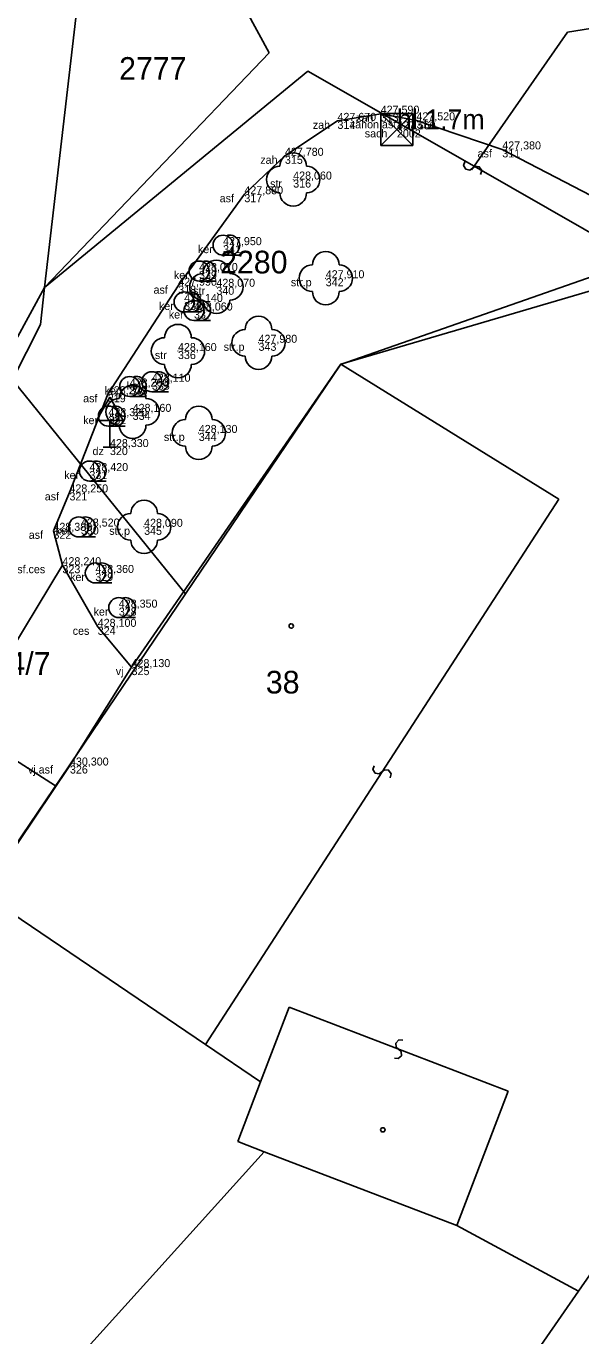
# Model space of a CAD drawing. Extents: x -747792 to -745414, y -1093712 to -1091463.
# Drawn here: x -746595.34 to -746574.55, y -1092966.57 to -1092917.47 of the extents above; entities that cross this region are included whole.
import ezdxf

# ---------------------------------------------------------------- set-up
doc = ezdxf.new("R2010")
doc.units = 0
for name, color, linetype in [('Hladina', 7, 'Continuous'), ('Koleje_dopravní prvky', 7, 'Continuous'), ('Kultury', 7, 'Continuous'), ('Nezařazené objekty', 7, 'Continuous'), ('Nivelační značky_hrany', 7, 'Continuous'), ('Názvy obcí_ulic', 7, 'Continuous'), ('Ploty_opěrné zdi', 7, 'Continuous'), ('Popisy objektů_povrchů', 7, 'Continuous'), ('Pracovní_bod JDTM STC_VC - výška', 7, 'Continuous'), ('Pracovní_bod PPBP - číslo', 7, 'Continuous'), ('Pracovní_bod ZPBP - číslo', 7, 'Continuous'), ('Rozhraní ploch', 7, 'Continuous'), ('Stromy_porost', 7, 'Continuous'), ('Výškopis', 7, 'Continuous'), ('Čísla popisná_parcelní', 7, 'Continuous')]:
    doc.layers.add(name, color=color, linetype=linetype)

msp = doc.modelspace()

# ---------------------------------------------------------------- linework, layer by layer
at = {"layer": 'Hladina'}
for p, q in [((-746583.67, -1092921.02), (-746583.67, -1092921.02)), ((-746582.05, -1092920.75), (-746582.05, -1092920.75)), ((-746580.71, -1092921), (-746580.71, -1092921)), ((-746581.44, -1092921.34), (-746581.44, -1092921.34)), ((-746585.64, -1092922.33), (-746585.64, -1092922.33)), ((-746577.49, -1092922.09), (-746577.49, -1092922.09)), ((-746585.33, -1092923.22), (-746585.33, -1092923.22)), ((-746587.16, -1092923.77), (-746587.16, -1092923.77)), ((-746587.96, -1092925.68), (-746587.96, -1092925.68)), ((-746588.86, -1092926.65), (-746588.86, -1092926.65)), ((-746584.11, -1092926.92), (-746584.11, -1092926.92)), ((-746589.64, -1092927.2), (-746589.64, -1092927.2)), ((-746588.21, -1092927.24), (-746588.21, -1092927.24)), ((-746589.42, -1092927.81), (-746589.42, -1092927.81)), ((-746589.05, -1092928.13), (-746589.05, -1092928.13)), ((-746586.63, -1092929.34), (-746586.63, -1092929.34)), ((-746589.65, -1092929.65), (-746589.65, -1092929.65)), ((-746590.63, -1092930.8), (-746590.63, -1092930.8)), ((-746592.28, -1092931.27), (-746592.28, -1092931.27)), ((-746591.46, -1092930.98), (-746591.46, -1092930.98)), ((-746592.26, -1092932.09), (-746592.26, -1092932.09)), ((-746591.35, -1092931.93), (-746591.35, -1092931.93)), ((-746588.87, -1092932.72), (-746588.87, -1092932.72)), ((-746592.2, -1092933.25), (-746592.2, -1092933.25)), ((-746592.97, -1092934.15), (-746592.97, -1092934.15)), ((-746593.72, -1092934.95), (-746593.72, -1092934.95)), ((-746593.29, -1092936.23), (-746593.29, -1092936.23)), ((-746590.92, -1092936.24), (-746590.92, -1092936.24)), ((-746594.32, -1092936.39), (-746594.32, -1092936.39)), ((-746593.98, -1092937.68), (-746593.98, -1092937.68)), ((-746592.75, -1092937.97), (-746592.75, -1092937.97)), ((-746591.87, -1092939.27), (-746591.87, -1092939.27)), ((-746592.66, -1092939.99), (-746592.66, -1092939.99)), ((-746591.39, -1092941.5), (-746591.39, -1092941.5)), ((-746593.7, -1092945.19), (-746593.7, -1092945.19))]:
    msp.add_line(p, q, dxfattribs=at)
at = {"layer": 'Kultury'}
for points in [[(-746571.99, -1092917.21), (-746575.05, -1092917.7)], [(-746575.05, -1092917.7), (-746578.55, -1092922.72)], [(-746578.309, -1092923.028), (-746578.263, -1092922.877), (-746578.354, -1092922.738), (-746578.505, -1092922.717), (-746578.713, -1092922.863), (-746578.862, -1092922.83), (-746578.939, -1092922.689), (-746578.891, -1092922.552)], [(-746578.55, -1092922.72), (-746578.65, -1092922.86)], [(-746583.54, -1092930.14), (-746575.37, -1092935.2)], [(-746575.37, -1092935.2), (-746588.62, -1092955.65)], [(-746559.86, -1092943.62), (-746574.63, -1092964.9)], [(-746581.694, -1092945.65), (-746581.654, -1092945.497), (-746581.752, -1092945.362), (-746581.903, -1092945.348), (-746582.105, -1092945.503), (-746582.255, -1092945.477), (-746582.339, -1092945.339), (-746582.296, -1092945.2)], [(-746585.48, -1092954.25), (-746586.55, -1092957.05)], [(-746585.48, -1092954.25), (-746577.27, -1092957.4)], [(-746581.217, -1092955.484), (-746581.375, -1092955.477), (-746581.487, -1092955.6), (-746581.47, -1092955.751), (-746581.276, -1092955.916), (-746581.27, -1092956.069), (-746581.388, -1092956.179), (-746581.533, -1092956.166)], [(-746577.27, -1092957.4), (-746579.19, -1092962.44)]]:
    msp.add_lwpolyline(points, dxfattribs=at)
at = {"layer": 'Nezařazené objekty'}
msp.add_lwpolyline([(-746567.8, -1092929.34), (-746567.47, -1092928.76), (-746569.93, -1092927.14), (-746571.76, -1092926.03), (-746583.56, -1092930.15)], dxfattribs=at)
at = {"layer": 'Nivelační značky_hrany'}
for points in [[(-746567.47, -1092928.76), (-746566.95, -1092927.82), (-746569.47, -1092926.26), (-746577.49, -1092922.09), (-746580.71, -1092921), (-746582.05, -1092920.75), (-746583.67, -1092921.02), (-746585.64, -1092922.33), (-746587.16, -1092923.77), (-746589.64, -1092927.2), (-746592.28, -1092931.27), (-746593.72, -1092934.95), (-746594.32, -1092936.39), (-746593.98, -1092937.68), (-746596.88, -1092942.46), (-746597.95, -1092943.58)], [(-746591.39, -1092941.5), (-746592.66, -1092939.99), (-746593.98, -1092937.68)], [(-746599.01, -1092945.24), (-746597.95, -1092943.58), (-746594.24, -1092945.95)]]:
    msp.add_lwpolyline(points, dxfattribs=at)
at = {"layer": 'Názvy obcí_ulic'}
for p, q in [((-746592.2, -1092931.384), (-746592.7, -1092932.25)), ((-746592.2, -1092931.384), (-746591.7, -1092932.25)), ((-746592.7, -1092932.25), (-746591.7, -1092932.25)), ((-746592.2, -1092933.25), (-746592.2, -1092932.25)), ((-746592.45, -1092933.25), (-746591.95, -1092933.25))]:
    msp.add_line(p, q, dxfattribs=at)
at = {"layer": 'Ploty_opěrné zdi'}
for points in [[(-746585.4, -1092939.875), (-746585.35, -1092939.885), (-746585.325, -1092939.93), (-746585.315, -1092939.96), (-746585.325, -1092940.005), (-746585.365, -1092940.04), (-746585.4, -1092940.045), (-746585.445, -1092940.03), (-746585.475, -1092940), (-746585.485, -1092939.96), (-746585.475, -1092939.915), (-746585.435, -1092939.88)], [(-746581.925, -1092958.775), (-746581.88, -1092958.85), (-746581.925, -1092958.925), (-746582.015, -1092958.925), (-746582.06, -1092958.85), (-746582.015, -1092958.775)]]:
    msp.add_lwpolyline(points, close=True, dxfattribs=at)
at = {"layer": 'Popisy objektů_povrchů'}
for p, q in [((-746591.39, -1092941.5), (-746583.56, -1092930.15)), ((-746593.7, -1092945.19), (-746591.39, -1092941.5))]:
    msp.add_line(p, q, dxfattribs=at)
msp.add_lwpolyline([(-746596.93, -1092949.97), (-746593.705, -1092945.189)], dxfattribs=at)
at = {"layer": 'Pracovní_bod JDTM STC_VC - výška'}
for centre in [(-746585.33, -1092923.22), (-746584.11, -1092926.92), (-746588.21, -1092927.24), (-746586.63, -1092929.34), (-746589.65, -1092929.65), (-746591.35, -1092931.93), (-746588.87, -1092932.72), (-746590.92, -1092936.24)]:
    msp.add_circle(centre, 0.0005, dxfattribs=at)
for centre, start, end in [((-746585.33, -1092922.72), 0, 180), ((-746585.83, -1092923.22), 90, 270), ((-746584.83, -1092923.22), 270, 90), ((-746585.33, -1092923.72), 180, 360), ((-746584.11, -1092926.42), 0, 180), ((-746588.21, -1092926.74), 0, 180), ((-746584.61, -1092926.92), 90, 270), ((-746583.61, -1092926.92), 270, 90), ((-746588.71, -1092927.24), 90, 270), ((-746587.71, -1092927.24), 270, 90), ((-746584.11, -1092927.42), 180, 360), ((-746588.21, -1092927.74), 180, 360), ((-746586.63, -1092928.84), 0, 180), ((-746589.65, -1092929.15), 0, 180), ((-746587.13, -1092929.34), 90, 270), ((-746586.13, -1092929.34), 270, 90), ((-746590.15, -1092929.65), 90, 270), ((-746589.15, -1092929.65), 270, 90), ((-746586.63, -1092929.84), 180, 360), ((-746589.65, -1092930.15), 180, 360), ((-746591.35, -1092931.43), 0, 180), ((-746591.85, -1092931.93), 90, 270), ((-746590.85, -1092931.93), 270, 90), ((-746588.87, -1092932.22), 0, 180), ((-746589.37, -1092932.72), 90, 270), ((-746588.37, -1092932.72), 270, 90), ((-746591.35, -1092932.43), 180, 360), ((-746588.87, -1092933.22), 180, 360), ((-746590.92, -1092935.74), 0, 180), ((-746591.42, -1092936.24), 90, 270), ((-746590.42, -1092936.24), 270, 90), ((-746590.92, -1092936.74), 180, 360)]:
    msp.add_arc(centre, 0.5, start, end, dxfattribs=at)
at = {"layer": 'Pracovní_bod PPBP - číslo'}
for p, q in [((-746587.96, -1092926.055), (-746587.335, -1092926.055)), ((-746588.86, -1092927.025), (-746588.235, -1092927.025)), ((-746589.42, -1092928.185), (-746588.795, -1092928.185)), ((-746589.05, -1092928.505), (-746588.425, -1092928.505)), ((-746591.46, -1092931.355), (-746590.835, -1092931.355)), ((-746590.63, -1092931.175), (-746590.005, -1092931.175)), ((-746592.26, -1092932.465), (-746591.635, -1092932.465)), ((-746592.97, -1092934.525), (-746592.345, -1092934.525)), ((-746593.373, -1092936.62), (-746592.748, -1092936.62)), ((-746592.75, -1092938.345), (-746592.125, -1092938.345)), ((-746591.87, -1092939.645), (-746591.245, -1092939.645))]:
    msp.add_line(p, q, dxfattribs=at)
for centre in [(-746587.96, -1092925.68), (-746588.86, -1092926.65), (-746589.42, -1092927.81), (-746589.05, -1092928.13), (-746591.46, -1092930.98), (-746590.63, -1092930.8), (-746592.26, -1092932.09), (-746592.97, -1092934.15), (-746593.373, -1092936.245), (-746592.75, -1092937.97), (-746591.87, -1092939.27)]:
    msp.add_circle(centre, 0.375, dxfattribs=at)
for centre in [(-746587.71, -1092925.68), (-746588.61, -1092926.65), (-746589.17, -1092927.81), (-746588.8, -1092928.13), (-746591.21, -1092930.98), (-746590.38, -1092930.8), (-746592.01, -1092932.09), (-746592.72, -1092934.15), (-746593.123, -1092936.245), (-746592.5, -1092937.97), (-746591.62, -1092939.27)]:
    msp.add_arc(centre, 0.375, 249.4944, 109.0474, dxfattribs=at)
at = {"layer": 'Stromy_porost'}
for points in [[(-746592.33, -1092907.24), (-746594.65, -1092927.27)], [(-746592.33, -1092907.24), (-746586.23, -1092918.47)], [(-746586.23, -1092918.47), (-746594.65, -1092927.27)], [(-746594.65, -1092927.27), (-746584.78, -1092919.16)], [(-746578.55, -1092922.72), (-746584.78, -1092919.16)], [(-746571.67, -1092926.65), (-746578.55, -1092922.72)], [(-746583.54, -1092930.14), (-746571.67, -1092926.65)], [(-746594.65, -1092927.27), (-746596.27, -1092930.23)], [(-746594.65, -1092927.27), (-746594.81, -1092928.65)], [(-746594.81, -1092928.65), (-746595.86, -1092930.73)], [(-746589.37, -1092938.75), (-746583.54, -1092930.14)], [(-746595.86, -1092930.73), (-746589.37, -1092938.75)], [(-746596.38, -1092949.1), (-746589.37, -1092938.75)], [(-746596.98, -1092949.99), (-746588.62, -1092955.65)], [(-746588.62, -1092955.65), (-746586.55, -1092957.05)], [(-746586.55, -1092957.05), (-746587.41, -1092959.29)], [(-746586.42, -1092959.67), (-746587.41, -1092959.29)], [(-746586.42, -1092959.67), (-746598.85, -1092973.44)], [(-746579.19, -1092962.44), (-746586.42, -1092959.67)], [(-746579.19, -1092962.44), (-746574.63, -1092964.9)], [(-746574.63, -1092964.9), (-746577.88, -1092969.58)]]:
    msp.add_lwpolyline(points, dxfattribs=at)
at = {"layer": 'Čísla popisná_parcelní'}
for p, q in [((-746582.04, -1092920.74), (-746580.84, -1092921.94)), ((-746580.84, -1092920.74), (-746582.04, -1092921.94)), ((-746580.84, -1092920.74), (-746582.04, -1092920.74)), ((-746582.04, -1092920.74), (-746582.04, -1092921.94)), ((-746580.84, -1092921.94), (-746580.84, -1092920.74)), ((-746582.04, -1092921.94), (-746580.84, -1092921.94))]:
    msp.add_line(p, q, dxfattribs=at)

# ---------------------------------------------------------------- texts
at = {"layer": 'Koleje_dopravní prvky'}
for s, p in [('2777', (-746591.858, -1092919.48)), ('2280', (-746588.072, -1092926.74)), ('2554/7', (-746597.905, -1092941.79)), ('38', (-746586.356, -1092942.49))]:
    msp.add_text(s, height=0.85, dxfattribs=at).set_placement(p)
at = {"layer": 'Pracovní_bod ZPBP - číslo'}
msp.add_text('hl.1.7m', height=0.75, dxfattribs=at).set_placement((-746581.44, -1092921.34))
at = {"layer": 'Rozhraní ploch'}
for s, p in [(' zah', (-746584.705, -1092921.32)), ('314', (-746583.67, -1092921.32)), (' zahon.asf', (-746583.317, -1092921.3)), (' zah', (-746583.085, -1092921.05)), ('313', (-746582.05, -1092921.05)), ('312', (-746580.71, -1092921.3)), (' sach', (-746582.758, -1092921.64)), ('2002', (-746581.44, -1092921.64)), (' zah', (-746586.675, -1092922.63)), ('315', (-746585.64, -1092922.63)), (' asf', (-746578.527, -1092922.39)), ('311', (-746577.49, -1092922.39)), (' str', (-746586.308, -1092923.52)), ('316', (-746585.33, -1092923.52)), (' asf', (-746588.197, -1092924.07)), ('317', (-746587.16, -1092924.07)), (' ker', (-746589.016, -1092925.98)), ('341', (-746587.96, -1092925.98)), (' ker', (-746589.916, -1092926.95)), ('339', (-746588.86, -1092926.95)), (' str.p', (-746585.529, -1092927.22)), ('342', (-746584.11, -1092927.22)), (' asf', (-746590.677, -1092927.5)), ('318', (-746589.64, -1092927.5)), (' str', (-746589.188, -1092927.54)), ('340', (-746588.21, -1092927.54)), (' ker', (-746590.476, -1092928.11)), ('338', (-746589.42, -1092928.11)), (' ker', (-746590.106, -1092928.43)), ('337', (-746589.05, -1092928.43)), (' str.p', (-746588.049, -1092929.64)), ('343', (-746586.63, -1092929.64)), (' str', (-746590.628, -1092929.95)), ('336', (-746589.65, -1092929.95)), (' ker', (-746591.686, -1092931.1)), ('335', (-746590.63, -1092931.1)), (' asf', (-746593.317, -1092931.57)), (' ker', (-746592.516, -1092931.28)), ('319', (-746592.28, -1092931.57)), ('333', (-746591.46, -1092931.28)), (' ker', (-746593.316, -1092932.39)), ('332', (-746592.26, -1092932.39)), (' str', (-746592.328, -1092932.23)), ('334', (-746591.35, -1092932.23)), (' str.p', (-746590.289, -1092933.02)), ('344', (-746588.87, -1092933.02)), (' dz', (-746592.965, -1092933.55)), ('320', (-746592.2, -1092933.55)), (' ker', (-746594.026, -1092934.45)), ('331', (-746592.97, -1092934.45)), (' asf', (-746594.757, -1092935.25)), ('321', (-746593.72, -1092935.25)), (' ker', (-746594.346, -1092936.53)), ('330', (-746593.29, -1092936.53)), (' str.p', (-746592.339, -1092936.54)), ('345', (-746590.92, -1092936.54)), (' asf', (-746595.357, -1092936.69)), ('322', (-746594.32, -1092936.69)), (' asf.ces', (-746596.011, -1092937.98)), ('323', (-746593.98, -1092937.98)), (' ker', (-746593.806, -1092938.27)), ('329', (-746592.75, -1092938.27)), (' ker', (-746592.926, -1092939.57)), ('328', (-746591.87, -1092939.57)), (' ces', (-746593.709, -1092940.29)), ('324', (-746592.66, -1092940.29)), (' vj', (-746592.094, -1092941.8)), ('325', (-746591.39, -1092941.8)), (' vj.asf', (-746595.386, -1092945.49)), ('326', (-746593.7, -1092945.49))]:
    msp.add_text(s, height=0.3, dxfattribs=at).set_placement(p)
at = {"layer": 'Výškopis'}
for s, p in [('427,590', (-746582.05, -1092920.75)), ('427,670', (-746583.67, -1092921.02)), ('427,560', (-746581.44, -1092921.34)), ('427,520', (-746580.71, -1092921)), ('427,780', (-746585.64, -1092922.33)), ('427,380', (-746577.49, -1092922.09)), ('428,060', (-746585.33, -1092923.22)), ('427,880', (-746587.16, -1092923.77)), ('427,950', (-746587.96, -1092925.68)), ('428,070', (-746588.86, -1092926.65)), ('427,990', (-746589.64, -1092927.2)), ('428,070', (-746588.21, -1092927.24)), ('427,910', (-746584.11, -1092926.92)), ('428,140', (-746589.42, -1092927.81)), ('428,060', (-746589.05, -1092928.13)), ('428,160', (-746589.65, -1092929.65)), ('427,980', (-746586.63, -1092929.34)), ('428,260', (-746591.46, -1092930.98)), ('428,110', (-746590.63, -1092930.8)), ('428,200', (-746592.28, -1092931.27)), ('428,320', (-746592.26, -1092932.09)), ('428,160', (-746591.35, -1092931.93)), ('428,130', (-746588.87, -1092932.72)), ('428,330', (-746592.2, -1092933.25)), ('428,420', (-746592.97, -1092934.15)), ('428,250', (-746593.72, -1092934.95)), ('428,380', (-746594.32, -1092936.39)), ('428,520', (-746593.29, -1092936.23)), ('428,090', (-746590.92, -1092936.24)), ('428,240', (-746593.98, -1092937.68)), ('428,360', (-746592.75, -1092937.97)), ('428,350', (-746591.87, -1092939.27)), ('428,100', (-746592.66, -1092939.99)), ('428,130', (-746591.39, -1092941.5)), ('430,300', (-746593.7, -1092945.19))]:
    msp.add_text(s, height=0.3, dxfattribs=at).set_placement(p)

doc.saveas('drawing.dxf')
